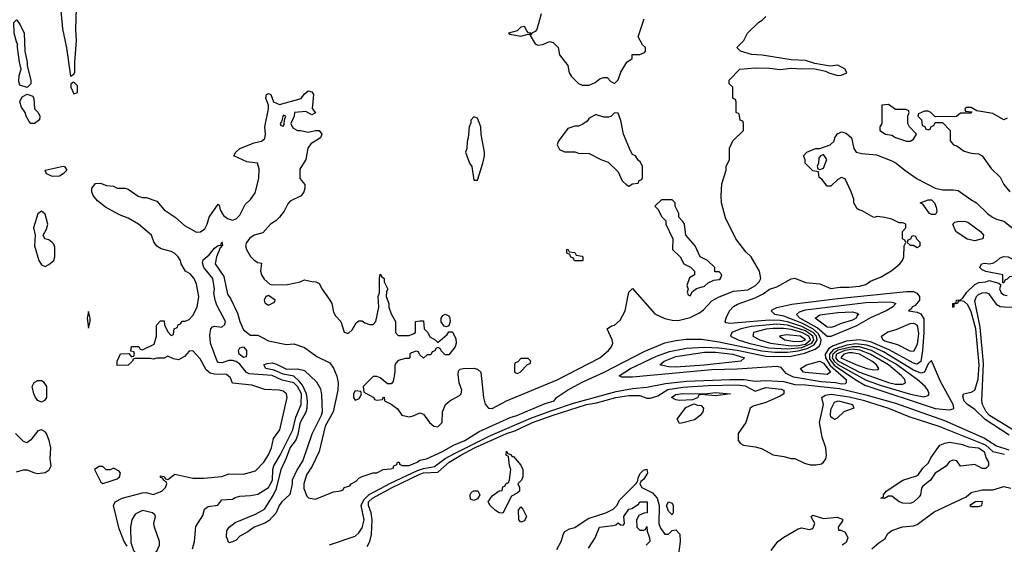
# Model space of a CAD drawing. Header units: inches. Extents: x 2348341 to 2479810, y 460419 to 613669.
# Tile 487 of 656: x 2404249 to 2409713, y 553515 to 556425. Entities that reach past the tile are written whole.
import ezdxf

# ---------------------------------------------------------------- set-up
doc = ezdxf.new("R2010")
doc.units = ezdxf.units.IN
doc.header["$MEASUREMENT"] = 0
doc.layers.add('C4505', color=7, linetype='Continuous')

msp = doc.modelspace()

# ---------------------------------------------------------------- linework, layer by layer
at = {"layer": 'C4505', "color": 2}
for points, elevation in [([(2404473.5, 556513.5), (2404486.4, 556373.6), (2404508.3, 556268.3), (2404530, 556112), (2404550, 556122), (2404555.3, 556130), (2404554, 556190), (2404563.7, 556310), (2404560.7, 556370), (2404563.6, 556490)], 50), ([(2404844.7, 553504.7), (2404829, 553530), (2404801.5, 553601.5), (2404769, 553730), (2404779, 553750), (2404818, 553770), (2404930, 553800.7), (2404950, 553802.8), (2404990, 553791.3), (2405038, 553810), (2405058, 553830), (2405066, 553850), (2405062, 553862), (2405048, 553868), (2405042, 553882), (2405030, 553886), (2405030, 553894), (2405050, 553892), (2405058, 553878), (2405070, 553874), (2405110, 553904.7), (2405210, 553881.6), (2405270, 553881), (2405370, 553891.3), (2405410, 553906), (2405490, 553904), (2405556.9, 553923.1), (2405603.7, 553970), (2405630, 554011.3), (2405646.6, 554050), (2405658, 554102), (2405691.8, 554150), (2405732.7, 554330), (2405728.7, 554350), (2405710, 554364), (2405689.1, 554369.1), (2405610, 554373.2), (2405537.2, 554397.2), (2405430, 554409), (2405419, 554439), (2405396.2, 554456.2), (2405330, 554458), (2405305.1, 554465.1), (2405283.5, 554483.5), (2405250, 554544), (2405210, 554588), (2405190, 554586), (2405163.6, 554556.4), (2405130, 554538), (2405103.1, 554543.1), (2405070, 554558), (2405050, 554548), (2405010, 554548), (2404990, 554542), (2404974, 554546), (2404890, 554546), (2404878, 554542), (2404874, 554530), (2404850, 554508), (2404790, 554506), (2404788.9, 554531.1), (2404808.4, 554571.6), (2404854, 554574), (2404870, 554554), (2404882, 554558), (2404886, 554570), (2404882, 554582), (2404866, 554586), (2404870, 554612), (2404910, 554612), (2404918, 554598), (2404930, 554594), (2404994.6, 554625.4), (2405008.7, 554670), (2405008, 554730), (2405030, 554754), (2405050, 554754), (2405052.7, 554732.7), (2405070, 554694), (2405090, 554674), (2405102, 554678), (2405106, 554710), (2405122, 554718), (2405127.3, 554732.7), (2405142, 554738), (2405150, 554752), (2405167.3, 554752.7), (2405190, 554762), (2405210, 554784.7), (2405234.5, 554830), (2405242, 554890), (2405230, 554958), (2405217.2, 554990), (2405195.5, 555015.5), (2405168.7, 555030), (2405144, 555070), (2405141.2, 555090), (2405129, 555110), (2405110, 555129), (2405090, 555139.3), (2405033.6, 555153.6), (2405010, 555168), (2404992.9, 555192.9), (2404979.5, 555230), (2404907.3, 555290), (2404850, 555324), (2404802.2, 555342.2), (2404724.9, 555384.9), (2404679.8, 555419.8), (2404656, 555450), (2404649.8, 555470), (2404649.8, 555490.2), (2404670, 555516), (2404698, 555518), (2404730, 555504.7), (2404770, 555502), (2404790, 555491.3), (2404834, 555490), (2404850, 555484.7), (2404906, 555446), (2404930, 555438), (2404950, 555438), (2405010, 555418), (2405051, 555370), (2405112, 555330), (2405164.1, 555284.1), (2405230, 555246), (2405252.5, 555247.5), (2405276, 555264), (2405289.3, 555290.7), (2405300.9, 555330), (2405350, 555402), (2405356, 555396), (2405361, 555370), (2405379.1, 555339.1), (2405402.4, 555322.4), (2405430, 555313), (2405450, 555320.4), (2405470, 555340.7), (2405500.8, 555399.2), (2405530, 555428.2), (2405555.1, 555464.9), (2405575.5, 555544.5), (2405577.6, 555597.6), (2405568.9, 555628.9), (2405510, 555637.2), (2405438, 555670), (2405448, 555690), (2405470, 555711.3), (2405550, 555742.8), (2405590, 555750.8), (2405610, 555766), (2405613, 555790), (2405609, 555830), (2405629.4, 555930), (2405629.2, 555950), (2405615.3, 555990), (2405618, 556010), (2405630, 556016), (2405642, 556010), (2405658, 555970), (2405690, 555954), (2405810, 555988), (2405827.5, 556012.5), (2405850, 556031.3), (2405870, 556024.7), (2405878.8, 556010), (2405871.6, 555931.6), (2405890, 555908), (2405870, 555898), (2405836, 555916), (2405774, 555910), (2405772, 555890), (2405754, 555850), (2405765.4, 555825.4), (2405791.3, 555811.3), (2405808.7, 555811.3), (2405850, 555801), (2405890, 555811.3), (2405910, 555811.3), (2405924.7, 555790), (2405918, 555770), (2405863.8, 555736.2), (2405847.5, 555712.5), (2405836, 555650), (2405803.6, 555596.4), (2405803.6, 555543.6), (2405831, 555511), (2405831, 555490), (2405824.7, 555470), (2405810, 555448), (2405750, 555418), (2405736.9, 555403.1), (2405717.3, 555362.7), (2405690.7, 555329.3), (2405670.6, 555309.4), (2405641, 555290), (2405597.3, 555242.7), (2405550, 555229.2), (2405526.2, 555213.8), (2405507.3, 555190), (2405502, 555170), (2405507.3, 555150), (2405530, 555111.3), (2405550, 555091), (2405570, 555078), (2405590, 555074), (2405586, 555030), (2405590.8, 555010), (2405605.2, 554985.2), (2405637.3, 554957.3), (2405650, 554954), (2405735.3, 554955.3), (2405806, 554970), (2405830, 554982), (2405870, 554972), (2405891.6, 554971.6), (2405910, 554962), (2405926.8, 554930), (2405970.8, 554870), (2405981, 554850), (2405990, 554802), (2406002, 554782), (2406030.7, 554750.7), (2406050, 554692), (2406065.4, 554685.4), (2406074, 554686), (2406094.6, 554705.4), (2406116.4, 554743.6), (2406130, 554754), (2406150, 554754), (2406163.6, 554743.6), (2406190, 554734), (2406210, 554734), (2406226, 554750), (2406242, 554830), (2406238, 554890), (2406246, 554910), (2406246, 554990), (2406250, 555014), (2406258, 554998), (2406272, 554990), (2406272, 554970), (2406292, 554930), (2406283.6, 554916.4), (2406282, 554890), (2406298, 554850), (2406298, 554830), (2406310, 554794), (2406334, 554750), (2406334, 554690), (2406350, 554674), (2406410, 554674), (2406436.4, 554683.6), (2406446, 554690), (2406446, 554750), (2406470, 554754), (2406490, 554754), (2406494, 554710), (2406514, 554690), (2406525.4, 554665.4), (2406554, 554650), (2406570, 554634), (2406620.4, 554679.6), (2406630, 554694), (2406650, 554694), (2406670, 554654), (2406671, 554630), (2406664.7, 554610), (2406630, 554566), (2406610, 554566), (2406587.3, 554587.3), (2406582, 554602), (2406570, 554606), (2406558, 554602), (2406552.7, 554587.3), (2406538, 554582), (2406530, 554566), (2406510, 554566), (2406490, 554548), (2406467.3, 554567.3), (2406462, 554582), (2406450, 554586), (2406423.6, 554576.4), (2406414, 554570), (2406414, 554550), (2406410, 554546), (2406390, 554546), (2406350, 554535.3), (2406338.8, 554521.2), (2406331.1, 554508.9), (2406331.3, 554470), (2406322, 554418), (2406310, 554406), (2406290, 554406), (2406250, 554438), (2406230, 554446), (2406210, 554446), (2406154, 554390), (2406158, 554358), (2406214, 554330), (2406218, 554318), (2406230, 554314), (2406262, 554318), (2406266, 554330), (2406272, 554332), (2406274, 554310), (2406310, 554292), (2406346.4, 554266.4), (2406370, 554232), (2406410, 554222.8), (2406432.5, 554227.5), (2406470, 554244.7), (2406490, 554236), (2406524, 554190), (2406546.8, 554170), (2406570, 554167.3), (2406592.7, 554190), (2406594.5, 554250), (2406612, 554290), (2406636, 554310), (2406690, 554339.5), (2406699.7, 554350), (2406702, 554370), (2406686.9, 554410), (2406682.4, 554457.6), (2406683.6, 554476.4), (2406694, 554486), (2406709.6, 554490.4), (2406770, 554491.8), (2406790, 554487.2), (2406808.7, 554470), (2406823.5, 554330), (2406832.9, 554292.9), (2406850, 554270.3), (2406870, 554267.7), (2406950, 554311.7), (2407232.5, 554427.5), (2407469.3, 554550), (2407516, 554590), (2407533.2, 554610), (2407541.2, 554630), (2407537.2, 554650), (2407509.1, 554710.9), (2407533.2, 554726.8), (2407550, 554731), (2407582, 554758), (2407609.3, 554810.7), (2407630, 554914), (2407650, 554934), (2407773, 554793), (2407830, 554767.4), (2407870, 554758.3), (2407903.3, 554756.7), (2407970, 554773.4), (2408021.5, 554798.5), (2408044.2, 554815.8), (2408090, 554866), (2408130, 554888.5), (2408210, 554919.5), (2408290, 554927.4), (2408332.7, 554950), (2408352.3, 554970), (2408362.7, 554990), (2408354, 555030), (2408308.9, 555108.9), (2408278, 555138), (2408224, 555210), (2408166.3, 555326.3), (2408144, 555410), (2408141.2, 555450), (2408145.6, 555514.4), (2408168.7, 555590), (2408168.7, 555610), (2408188, 555650), (2408188.4, 555711.6), (2408207.3, 555752.7), (2408266, 555810), (2408266, 555850), (2408262, 555862), (2408247.3, 555867.3), (2408242, 555902), (2408226, 555910), (2408226, 555970), (2408222, 555982), (2408206, 555990), (2408206, 556050), (2408186, 556070), (2408186, 556090), (2408246, 556150), (2408330, 556158), (2408410, 556157), (2408470, 556148.7), (2408530, 556155.5), (2408590, 556152.2), (2408655.2, 556155.2), (2408720.4, 556140.4), (2408738.8, 556130), (2408790, 556115.3), (2408810, 556117.6), (2408839, 556130), (2408829.4, 556150), (2408790, 556173.6), (2408746.6, 556166.6), (2408662.4, 556182.4), (2408610, 556199.6), (2408530, 556202.9), (2408370, 556227.6), (2408310, 556232.7), (2408248.7, 556250), (2408228, 556270), (2408268, 556310), (2408288.9, 556351.1), (2408350, 556412), (2408370, 556422), (2408390, 556442)], 46), ([(2407142.9, 556457.1), (2407119.1, 556370), (2407110, 556359.3), (2407091.3, 556350), (2407082, 556338), (2407110, 556291), (2407123.5, 556283.5), (2407152.7, 556287.3), (2407190, 556304.7), (2407210, 556298), (2407238, 556270), (2407244.7, 556230), (2407290.7, 556170.7), (2407298, 556130), (2407311.3, 556110), (2407350, 556072), (2407370, 556062), (2407410, 556062), (2407443.1, 556076.9), (2407470, 556098), (2407490, 556104.7), (2407510, 556104.7), (2407530, 556082), (2407550, 556072), (2407570, 556092), (2407585.6, 556134.4), (2407618, 556190), (2407648, 556210), (2407648, 556232), (2407690, 556231.3), (2407716.5, 556243.5), (2407722, 556250), (2407722, 556270), (2407706, 556286), (2407682, 556330), (2407715.3, 556430)], 50), ([(2409730, 555878), (2409710, 555868.7), (2409650, 555904), (2409560.4, 555920.4), (2409530, 555938), (2409502, 555938), (2409494, 555930), (2409498, 555918), (2409534, 555914), (2409530, 555906), (2409470, 555906), (2409448.4, 555888.4), (2409330, 555886), (2409306, 555910), (2409290, 555918), (2409270, 555918), (2409238, 555902), (2409234, 555890), (2409254, 555870), (2409258, 555838), (2409272.7, 555832.7), (2409278, 555818), (2409290, 555814), (2409302, 555818), (2409307.3, 555832.7), (2409322, 555838), (2409330, 555854), (2409370, 555854), (2409412, 555810), (2409412.7, 555752.7), (2409431.6, 555731.6), (2409450, 555724.7), (2409490, 555696), (2409530, 555684.7), (2409570, 555681), (2409590.7, 555670.7), (2409639.6, 555599.6), (2409690.8, 555550.8), (2409711, 555510), (2409744.7, 555470)], 46), ([(2405207.6, 553490), (2405219.5, 553530), (2405226.8, 553613.2), (2405264.7, 553675.3), (2405274, 553710), (2405295.1, 553724.9), (2405348, 553732), (2405370, 553762), (2405430, 553766), (2405444.7, 553775.3), (2405470, 553782.4), (2405530, 553784.9), (2405570, 553793), (2405630, 553830.6), (2405650.8, 553870), (2405653.5, 553930), (2405659.1, 553950), (2405694.8, 554010), (2405764, 554150), (2405780.5, 554219.5), (2405810, 554291.3), (2405812.2, 554350), (2405790, 554389.7), (2405770, 554411.4), (2405706.1, 554426.1), (2405650, 554450.6), (2405521.3, 554461.3), (2405508, 554468), (2405470, 554513.5), (2405450, 554528.4), (2405430, 554534.7), (2405410, 554534.5), (2405370, 554522), (2405350, 554523.7), (2405343.7, 554530), (2405307.3, 554630), (2405303.7, 554676.3), (2405309.3, 554710.7), (2405318, 554722), (2405330, 554724.7), (2405370, 554718.8), (2405386.6, 554733.4), (2405391, 554750), (2405342, 554842), (2405332.7, 554870), (2405326.6, 554910), (2405329.4, 554930.6), (2405319.7, 554990), (2405269.8, 555049.8), (2405263.3, 555076.7), (2405267.1, 555092.9), (2405299.8, 555120.2), (2405330, 555157.1), (2405350, 555172.7), (2405365.2, 555174.8), (2405370, 555190.5), (2405374, 555190), (2405371.1, 555188.9), (2405374.4, 555174.4), (2405360.4, 555159.6), (2405340.5, 555110), (2405333, 555070), (2405381.1, 555001.1), (2405402.8, 554902.8), (2405418.8, 554878.8), (2405457, 554797), (2405470, 554751), (2405490, 554704), (2405530, 554676), (2405570, 554674.8), (2405630, 554644), (2405730, 554624), (2405770, 554626.8), (2405830, 554606.8), (2405897.5, 554557.5), (2405970, 554522), (2405990, 554492), (2406008.4, 554448.4), (2406015.8, 554410), (2406013.7, 554370), (2405988.4, 554250), (2405944.9, 554170), (2405910.3, 554029.7), (2405871.2, 553948.8), (2405839.9, 553900.1), (2405826, 553850), (2405825.1, 553825.1), (2405842.3, 553782.3), (2405852.4, 553772.4), (2405890, 553766), (2405990, 553806), (2406029.3, 553810.7), (2406043.1, 553816.9), (2406049, 553830), (2406080.2, 553839.8), (2406089, 553850), (2406115.5, 553864.5), (2406130, 553881), (2406150, 553891), (2406210, 553911.3), (2406230, 553911.3), (2406266, 553930), (2406307.3, 553932.7), (2406322, 553938), (2406326, 553950), (2406342, 553958), (2406346, 553970), (2406354, 553970), (2406358, 553958), (2406372.7, 553952.7), (2406410, 553951.3), (2406455.3, 553970), (2406470, 553981), (2406506, 553990), (2406595.3, 554030), (2406655.6, 554064.4), (2406719, 554090), (2406799.3, 554140.7), (2406970, 554218.8), (2407008, 554230), (2407164.5, 554295.5), (2407215.3, 554310), (2407228.7, 554330), (2407289, 554370), (2407366.6, 554413.4), (2407492.7, 554470), (2407715.1, 554584.9), (2407830, 554632.4), (2407890, 554646.4), (2407947.5, 554652.5), (2408032.3, 554652.3), (2408130, 554638.6), (2408367.7, 554587.7), (2408440.5, 554580.5), (2408510, 554581.6), (2408570, 554588.6), (2408618.7, 554601.3), (2408658.6, 554621.4), (2408675.4, 554650), (2408670.4, 554670), (2408652.2, 554690), (2408590, 554723), (2408510, 554749.9), (2408470, 554756.6), (2408410, 554757.9), (2408190, 554739.5), (2408170, 554744), (2408164, 554750), (2408169.3, 554770.7), (2408189, 554810), (2408210, 554834.8), (2408232.1, 554847.9), (2408330, 554881.3), (2408375.2, 554904.8), (2408410, 554930.4), (2408450, 554943.8), (2408530, 554986.8), (2408550, 554991), (2408610, 554968), (2408690, 554960.7), (2408750, 554934.4), (2408801.4, 554941.4), (2408850, 554940.5), (2408910, 554946.7), (2408943.9, 554956.1), (2408970, 554974), (2409030, 554999.1), (2409090, 555033.4), (2409134, 555070), (2409149, 555090), (2409155.3, 555110), (2409158, 555170), (2409166, 555190), (2409162, 555202), (2409148, 555210), (2409148, 555250), (2409166, 555270), (2409166, 555290), (2409150, 555298), (2409130, 555298), (2409090, 555318), (2409050, 555328.7), (2409010, 555334), (2408990, 555328.7), (2408924.7, 555364.7), (2408906, 555370), (2408896.4, 555376.4), (2408878, 555410), (2408878, 555430), (2408863.7, 555470), (2408830, 555542), (2408810, 555549.2), (2408790, 555539), (2408750, 555502), (2408730, 555502), (2408700.4, 555540.4), (2408686, 555550), (2408682, 555582), (2408650, 555586), (2408608.4, 555628.4), (2408607.3, 555647.3), (2408598, 555670), (2408618, 555690), (2408666, 555710), (2408688.7, 555711.3), (2408746, 555730), (2408768.7, 555751.3), (2408772.7, 555770), (2408787.2, 555792.8), (2408810, 555803), (2408836, 555796), (2408864.4, 555770), (2408878, 555710), (2408891.1, 555691.1), (2408922.8, 555682.8), (2409004.1, 555675.9), (2409090, 555642.4), (2409114, 555630), (2409160.7, 555590), (2409230, 555543.1), (2409330.4, 555490.4), (2409370, 555480.5), (2409430, 555482), (2409457.1, 555477.1), (2409527.1, 555427.1), (2409558.8, 555410), (2409620.7, 555350), (2409647.3, 555330), (2409670, 555318), (2409710, 555306.8), (2409764.8, 555264.8)], 42), ([(2409740.6, 554120.6), (2409606.7, 554206.7), (2409550, 554263.6), (2409509.5, 554290), (2409490, 554309.5), (2409483.1, 554336.9), (2409486, 554350), (2409530, 554359.1), (2409550, 554370.6), (2409569.1, 554430.9), (2409574, 554510), (2409554.7, 554710), (2409530, 554803.7), (2409510, 554843.7), (2409490, 554862), (2409470, 554866), (2409458, 554862), (2409454, 554850), (2409432.7, 554847.3), (2409432.7, 554832.7), (2409428.4, 554828.4), (2409428, 554850), (2409446, 554854), (2409448, 554870), (2409469, 554871), (2409482, 554878), (2409506, 554914), (2409550, 554956), (2409572.3, 554967.7), (2409610, 554971.3), (2409630, 554978), (2409683.6, 554963.6), (2409694, 554954), (2409687.5, 554932.5), (2409696, 554910), (2409710, 554898.8), (2409730, 554896)], 38), ([(2410000, 554029.1), (2409964.3, 554044.3), (2409803.3, 554123.3), (2409631.1, 554230), (2409611.9, 554250), (2409591.9, 554290), (2409587.8, 554310), (2409598.7, 554518.7), (2409578.8, 554718.8), (2409550, 554866), (2409558.7, 554890), (2409570, 554901.3), (2409590.3, 554910.3), (2409610, 554911.5), (2409625.5, 554905.5), (2409667.5, 554847.5), (2409690, 554834), (2409711.7, 554831.7), (2409812.1, 554827.9), (2409847.2, 554832.8), (2409910, 554873.1), (2409970, 554881.7), (2410000, 554894.4)], 34), ([(2405968.4, 553511.6), (2406110, 553561), (2406130, 553578), (2406150, 553606), (2406159.6, 553650), (2406143.9, 553730), (2406157.8, 553762.2), (2406188.8, 553791.2), (2406306.6, 553853.4), (2406455.9, 553924.1), (2406490, 553936.1), (2406550, 553946.8), (2406609.9, 553990.1), (2406661, 554019), (2406861.4, 554118.6), (2407086.1, 554213.9), (2407202.6, 554257.4), (2407322.4, 554297.6), (2407558.3, 554361.7), (2407650, 554379.7), (2407730, 554386), (2407833.5, 554406.5), (2407950, 554420.8), (2408190, 554429.4), (2408270, 554428.4), (2408330, 554419.5), (2408390, 554423.9), (2408490, 554418), (2408550, 554401.3), (2408610, 554400.3), (2408798.9, 554378.9), (2408944.3, 554344.3), (2409110, 554297.3), (2409381.2, 554201.2), (2409603.4, 554103.4), (2409670, 554061.1), (2409738.4, 554038.4)], 38), ([(2406177.4, 553502.6), (2406191.1, 553530), (2406200.4, 553570), (2406204.4, 553650), (2406199.8, 553690), (2406184.5, 553730), (2406185, 553750), (2406206, 553770), (2406315.4, 553830), (2406470, 553904.2), (2406490, 553910.8), (2406570, 553914.9), (2406631.6, 553970), (2406697.4, 554010), (2406772.8, 554050), (2406949.7, 554130), (2406996.5, 554143.5), (2407095.6, 554190), (2407210, 554232.2), (2407395.1, 554290), (2407450, 554300.2), (2407557.2, 554330), (2407630, 554340.7), (2407690, 554340.2), (2407730, 554326), (2407750, 554326), (2407790, 554338.4), (2407845.5, 554374.5), (2407930, 554386), (2408070, 554396.1), (2408230, 554399.1), (2408274.2, 554394.2), (2408330, 554365.3), (2408390, 554385.5), (2408475.2, 554375.2), (2408490.4, 554370), (2408490.4, 554350), (2408470, 554337), (2408390, 554300.9), (2408319, 554281), (2408303, 554270), (2408278, 554190), (2408235.8, 554130), (2408237.1, 554090), (2408250, 554073.4), (2408265.1, 554065.1), (2408330, 554056.3), (2408366.4, 554046.4), (2408430.9, 554010.9), (2408490, 554002.8), (2408530, 553991.3), (2408550, 553991.3), (2408604.9, 553964.9), (2408636.7, 553956.7), (2408670, 553954.9), (2408698.7, 553961.3), (2408709.7, 553970.3), (2408722.9, 553990), (2408726, 554010), (2408722, 554050), (2408703, 554110), (2408686.9, 554190), (2408709.7, 554289.7), (2408700.9, 554330), (2408718.5, 554341.5), (2408751.6, 554348.4), (2408852.9, 554332.9), (2408930, 554314.6), (2409070.7, 554270), (2409183.1, 554223.1), (2409350, 554171.1), (2409590, 554074.8), (2409610, 554064), (2409650, 554029.2), (2409714.3, 554014.3)], 34), ([(2404230, 553917.3), (2404270, 553927.3), (2404290, 553927.3), (2404330, 553910.8), (2404350, 553907.7), (2404390, 553914), (2404411.8, 553928.2), (2404422.7, 553950), (2404418, 553990), (2404421.2, 554050), (2404412.7, 554090), (2404397.2, 554130), (2404390, 554139), (2404370, 554149.2), (2404350, 554144), (2404310, 554095.3), (2404290, 554078), (2404270, 554086), (2404226, 554130)], 50), ([(2407230, 553485.5), (2407254.7, 553530), (2407266.6, 553573.4), (2407274.5, 553585.5), (2407300.1, 553599.9), (2407330, 553608.7), (2407402.8, 553657.2), (2407501.2, 553690), (2407542.7, 553710), (2407563.7, 553730), (2407578.6, 553761.4), (2407669, 553850), (2407678, 553862), (2407682.7, 553890), (2407694, 553910), (2407710, 553926), (2407730, 553932), (2407733.4, 553910), (2407710, 553874), (2407696, 553864), (2407691, 553850), (2407701, 553830), (2407760, 553800), (2407785.8, 553770), (2407798.3, 553730), (2407795.8, 553630), (2407804.6, 553604.6), (2407830, 553570.4), (2407850, 553570.4), (2407870, 553590.8), (2407890, 553594.8), (2407911.8, 553571.8), (2407914.3, 553530), (2407902, 553430)], 30), ([(2408979, 553490), (2409016.5, 553523.5), (2409050, 553544.7), (2409066, 553574), (2409089, 553591), (2409147.7, 553612.3), (2409210, 553617.1), (2409230, 553624.9), (2409324.2, 553695.8), (2409501.2, 553778.8), (2409530, 553802.8), (2409590, 553818), (2409650, 553817.3), (2409710, 553836), (2409750, 553826)], 30), ([(2407405.6, 553494.4), (2407442, 553550), (2407466, 553610), (2407540.4, 553619.6), (2407556.4, 553623.6), (2407570, 553634), (2407583.6, 553623.6), (2407598, 553622), (2407606, 553630), (2407602, 553670), (2407629.3, 553710), (2407645.6, 553714.4), (2407683.1, 553736.9), (2407690, 553750.7), (2407730.8, 553750), (2407732, 553690), (2407712.7, 553687.3), (2407684.7, 553675.3), (2407672, 553650), (2407674, 553610), (2407690, 553594), (2407710, 553594), (2407722, 553598), (2407730, 553614), (2407731.6, 553588.4), (2407744.7, 553550), (2407746, 553530), (2407724.7, 553510)], 26), ([(2408419.7, 553480.3), (2408457.2, 553530), (2408490, 553554.8), (2408570, 553601), (2408590, 553606), (2408630, 553598), (2408650, 553602), (2408662, 553630), (2408643.1, 553663.1), (2408642, 553670), (2408650, 553676), (2408710, 553658.8), (2408786.4, 553666.4), (2408814.8, 553654.8), (2408815.3, 553644.7), (2408792, 553610), (2408794, 553594), (2408806, 553594), (2408830, 553582), (2408844.7, 553550), (2408835.3, 553524.7), (2408814, 553510)], 30)]:
    msp.add_lwpolyline(points, dxfattribs=dict(at, elevation=elevation))
for points, elevation in [([(2404290, 556048.7), (2404250, 556062.7), (2404243, 556083), (2404245.1, 556114.9), (2404257.2, 556150), (2404247.3, 556190), (2404236, 556270), (2404237.2, 556290), (2404230, 556302), (2404218.4, 556350), (2404215.3, 556410), (2404230, 556424.7), (2404250, 556401), (2404273, 556350), (2404277.1, 556250), (2404290.5, 556190), (2404290.7, 556170), (2404311.1, 556088.9), (2404310.9, 556069.1)], 46), ([(2407050, 556388), (2407030, 556384), (2407010, 556364), (2406962, 556350), (2406970, 556344.7), (2407030, 556334), (2407070, 556344.7), (2407078, 556342), (2407086, 556350), (2407072.9, 556352.9), (2407062.7, 556362.7)], 50), ([(2404550, 556078), (2404543.6, 556076.4), (2404532.7, 556067.3), (2404532, 556050), (2404550, 556014), (2404570, 556022), (2404570, 556058)], 50), ([(2404330, 555849.3), (2404310, 555849.4), (2404300.5, 555860.5), (2404283.7, 555890), (2404279.3, 555910), (2404259.1, 555939.1), (2404249.2, 555970), (2404262.7, 555997.3), (2404290, 556011.3), (2404321, 556001), (2404327.5, 555987.5), (2404330.7, 555930.7), (2404351, 555910), (2404361, 555890), (2404358.8, 555870)], 46), ([(2409070, 555955.3), (2409034, 555950), (2409034, 555850), (2409022, 555830), (2409022, 555810), (2409054, 555790), (2409090, 555784.7), (2409110, 555771.3), (2409170, 555751.3), (2409190, 555752), (2409210, 555762), (2409226, 555790), (2409188, 555830), (2409178, 555850), (2409178, 555890), (2409186, 555910), (2409182, 555922), (2409167.3, 555927.3), (2409110, 555926)], 46), ([(2405710, 555895.3), (2405702, 555858), (2405694, 555850), (2405698, 555838), (2405710, 555834), (2405716.4, 555843.6), (2405718, 555870), (2405726, 555890)], 46), ([(2406770, 555886), (2406752, 555868), (2406752, 555852), (2406742.8, 555830), (2406738, 555770), (2406731.3, 555750), (2406730.9, 555709.1), (2406722, 555690), (2406744.7, 555630), (2406758, 555610), (2406770, 555534), (2406790, 555534), (2406819, 555630), (2406828.7, 555670), (2406828.7, 555690), (2406809.1, 555789.1), (2406808.7, 555830), (2406790, 555878)], 50), ([(2407550, 555908), (2407530, 555888), (2407516, 555884), (2407490, 555884), (2407450, 555898), (2407443.6, 555896.4), (2407410, 555878), (2407398, 555862), (2407374.4, 555845.6), (2407350, 555835.3), (2407330, 555835.3), (2407290, 555822), (2407238, 555750), (2407232, 555730), (2407245.4, 555705.4), (2407271.6, 555691.6), (2407330, 555691.3), (2407350, 555684.7), (2407410, 555682), (2407474, 555650), (2407515.3, 555635.3), (2407570, 555582), (2407591.6, 555531.6), (2407614, 555510), (2407630, 555502), (2407650, 555514), (2407682, 555518), (2407687.3, 555532.7), (2407702, 555538), (2407706, 555550), (2407706, 555610), (2407694.6, 555634.6), (2407683.1, 555643.1), (2407666, 555670), (2407650, 555678), (2407638, 555698), (2407599, 555790), (2407585.2, 555865.2), (2407570, 555906)], 50), ([(2408710, 555678), (2408694, 555670), (2408683.6, 555656.4), (2408682, 555630), (2408674, 555610), (2408678, 555598), (2408690, 555594), (2408710, 555602), (2408728, 555650)], 42), ([(2404430, 555556), (2404398, 555570), (2404389.2, 555590), (2404490, 555612.7), (2404498, 555610), (2404510.4, 555590), (2404490, 555569.5), (2404470, 555557.6)], 46), ([(2407870, 555426), (2407810, 555426), (2407774, 555390), (2407791.6, 555371.6), (2407810, 555334), (2407834, 555310), (2407834, 555290), (2407874, 555210), (2407872, 555150), (2407914, 555110), (2407934, 555070), (2407971.6, 555051.6), (2407994, 555030), (2407994, 555010), (2407966.4, 554993.6), (2407951.3, 554950), (2407958, 554930), (2407954, 554914), (2407958, 554898), (2407970, 554894), (2407983.1, 554916.9), (2408005.2, 554934.8), (2408050, 554946.8), (2408070, 554964.7), (2408100.4, 554979.6), (2408130, 554984.7), (2408138, 554990), (2408146, 555010), (2408130, 555026), (2408107.3, 555027.3), (2408106, 555050), (2408066, 555090), (2408026, 555110), (2407998, 555170), (2407946, 555230), (2407938, 555290), (2407930, 555306), (2407906, 555330), (2407906, 555350), (2407886, 555390), (2407886, 555410)], 50), ([(2409310, 555343.7), (2409299, 555350), (2409262, 555402), (2409246, 555410), (2409290, 555426), (2409310, 555426), (2409326, 555410), (2409335.3, 555384.7), (2409338, 555362), (2409336, 555350), (2409330, 555345.2)], 38), ([(2404370, 555362), (2404350, 555348), (2404326, 555270), (2404334, 555230), (2404331.3, 555170), (2404354.8, 555090), (2404370, 555064.7), (2404390, 555056), (2404410, 555066.8), (2404439, 555090), (2404444, 555110), (2404443.1, 555163.1), (2404439, 555179), (2404429.3, 555189.3), (2404410, 555204), (2404388, 555210), (2404378, 555230), (2404396.5, 555263.5), (2404404, 555290), (2404390, 555346)], 50), ([(2409550, 555198), (2409506.9, 555206.9), (2409444, 555250), (2409428.4, 555291.6), (2409438, 555302), (2409454, 555306), (2409490, 555307.3), (2409510, 555302.8), (2409581, 555250), (2409598, 555230), (2409594, 555210), (2409590, 555209)], 38), ([(2409210, 555226), (2409198, 555222), (2409192.7, 555207.3), (2409178, 555202), (2409174, 555190), (2409190, 555174), (2409210, 555174), (2409230, 555162), (2409246, 555170), (2409246, 555190), (2409227.3, 555207.3), (2409222, 555222)], 42), ([(2407327.3, 555087.3), (2407322, 555102), (2407307.3, 555107.3), (2407302, 555122), (2407286, 555130), (2407286, 555150), (2407291.6, 555151.6), (2407298, 555138), (2407330, 555134), (2407338, 555118), (2407370, 555114), (2407374, 555110), (2407374, 555090), (2407370, 555088)], 46), ([(2409706, 554966), (2409706, 555010), (2409610, 555028), (2409590, 555038), (2409578, 555050), (2409586, 555070), (2409605.2, 555074.8), (2409630, 555070.8), (2409650, 555074.8), (2409670, 555084.7), (2409690, 555104.7), (2409710, 555111.3), (2409734, 555110), (2409790, 555082), (2409834, 555030), (2409814, 555010), (2409742, 554998), (2409730, 554986), (2409718, 554982), (2409710, 554966)], 38), ([(2405630, 554895.3), (2405614, 554890), (2405604.7, 554870), (2405610, 554854), (2405630, 554842), (2405662, 554858), (2405666, 554870)], 46), ([(2409230, 554514), (2409210, 554519.2), (2409074.5, 554594.5), (2408970, 554639), (2408910, 554649.2), (2408837.4, 554642.6), (2408763.5, 554616.5), (2408739.4, 554600.6), (2408719.7, 554570), (2408720.8, 554550), (2408747.6, 554507.6), (2408836.5, 554430), (2408836, 554410), (2408830, 554406), (2408810, 554402.9), (2408778, 554410), (2408696.4, 554416.4), (2408542.6, 554442.6), (2408502.3, 554462.3), (2408474.8, 554494.8), (2408450, 554500.7), (2408230, 554486), (2408090, 554482.3), (2407650, 554441.3), (2407590, 554441.2), (2407575.3, 554450), (2407638, 554490), (2407782.3, 554557.7), (2407855.2, 554584.8), (2407950, 554602.6), (2408050, 554608.7), (2408130, 554605.6), (2408230, 554592.5), (2408390, 554559), (2408430, 554556.1), (2408530, 554559.2), (2408604.2, 554575.8), (2408663.2, 554596.8), (2408685.8, 554614.2), (2408693.7, 554626.3), (2408697.7, 554650), (2408682.3, 554682.3), (2408650, 554709.5), (2408590, 554740.9), (2408490, 554780.8), (2408439, 554790), (2408419, 554810), (2408424.8, 554815.2), (2408451.7, 554828.3), (2408533.7, 554846.3), (2408790, 554879), (2409170, 554917), (2409210, 554916.4), (2409228.7, 554908.7), (2409243, 554890), (2409243, 554870), (2409219.5, 554840.5), (2409201, 554830), (2409198, 554822), (2409182, 554810), (2409230, 554802), (2409250, 554794), (2409266, 554766), (2409267.6, 554687.6), (2409259.8, 554590), (2409250, 554529.6)], 38), ([(2408730, 554666.9), (2408675.3, 554715.3), (2408578.9, 554770), (2408559.6, 554790), (2408576.3, 554803.7), (2408610, 554815.6), (2408944.4, 554855.6), (2409079.3, 554859.3), (2409097.2, 554857.2), (2409110.8, 554850), (2409093, 554830), (2409058, 554810), (2408970, 554770.8), (2408893, 554727), (2408750, 554668.4)], 34), ([(2404630, 554806), (2404622.8, 554770), (2404630, 554714), (2404639, 554750), (2404639, 554770)], 50), ([(2406618, 554722), (2406604.7, 554724.7), (2406588.4, 554748.4), (2406588, 554770), (2406596.4, 554783.6), (2406610, 554792), (2406630, 554782), (2406636, 554770), (2406638, 554750), (2406630, 554726)], 46), ([(2408750, 554717), (2408730, 554719.5), (2408662.7, 554770), (2408690, 554787.3), (2408790, 554800.3), (2408870, 554804.4), (2408897.1, 554797.1), (2408906, 554790), (2408896.7, 554783.3), (2408890.4, 554770), (2408870, 554758.9), (2408802.2, 554737.8), (2408770, 554723)], 30), ([(2408450, 554736.2), (2408310, 554723), (2408250.5, 554710), (2408200.7, 554690), (2408194, 554670), (2408236.3, 554650), (2408296.3, 554630), (2408404.3, 554604.3), (2408510, 554598.7), (2408590, 554606.4), (2408644.4, 554630), (2408657, 554650), (2408651.3, 554670), (2408610, 554698.2), (2408510, 554730.4)], 46), ([(2409210, 554585.1), (2409190, 554586.3), (2409121.5, 554621.5), (2409050, 554642.6), (2409038.4, 554650), (2409032, 554670), (2409067.2, 554692.8), (2409113.1, 554706.9), (2409190, 554739.7), (2409210, 554742.4), (2409218.6, 554738.6), (2409230.2, 554730), (2409236.3, 554683.7), (2409230, 554624)], 34), ([(2408487.3, 554712.7), (2408430, 554712.7), (2408391.9, 554708.1), (2408320.7, 554690), (2408317.3, 554670), (2408356.3, 554650), (2408414.8, 554630), (2408530, 554615.7), (2408570, 554617.3), (2408610, 554625.8), (2408636.9, 554650), (2408628.3, 554670), (2408589.7, 554690), (2408530, 554705.9)], 50), ([(2408502.9, 554677.1), (2408466, 554670), (2408496, 554650), (2408550, 554639.7), (2408590, 554641.5), (2408609.6, 554650), (2408582.7, 554670)], 54), ([(2408890, 554626.8), (2408839.6, 554620.4), (2408765.2, 554594.8), (2408743.8, 554570), (2408743.6, 554543.6), (2408769.2, 554509.2), (2408890, 554426.4), (2408938.4, 554398.4), (2409330, 554267.7), (2409410, 554260.5), (2409430, 554266), (2409433.2, 554270), (2409429.3, 554290), (2409358.7, 554418.7), (2409310, 554534), (2409290, 554515.3), (2409270.2, 554469.8), (2409250, 554464.8), (2409210, 554481.5), (2409042.3, 554582.3), (2408990, 554607), (2408950, 554619.7)], 42), ([(2405490, 554552), (2405467.3, 554570), (2405463.9, 554590), (2405470, 554604.9), (2405490, 554610.4), (2405506.7, 554590), (2405508.1, 554571.9), (2405506, 554554)], 38), ([(2407890, 554496.8), (2407850, 554499.8), (2407802, 554510), (2407826, 554530), (2407890, 554557.5), (2408050, 554580.5), (2408110, 554580.1), (2408206, 554570), (2408270.8, 554550), (2408251.3, 554530), (2408050, 554509.2)], 34), ([(2408870, 554611), (2408788.8, 554591.2), (2408761.8, 554570), (2408757.8, 554550), (2408768.7, 554530), (2408790, 554512.1), (2408946.2, 554426.2), (2409030, 554396.1), (2409193, 554347), (2409267.2, 554332.8), (2409290, 554341), (2409296, 554350), (2409289.4, 554370), (2409274.5, 554390), (2409229.7, 554430), (2409110, 554515.8), (2408976.4, 554590), (2408910, 554609.5)], 46), ([(2408870, 554596.7), (2408827.7, 554590), (2408782.5, 554570), (2408776, 554550), (2408790, 554533), (2408910, 554469.5), (2409070, 554412.4), (2409110, 554403.9), (2409150, 554402.4), (2409165.2, 554410), (2409160.7, 554430), (2409143.6, 554450), (2409069.7, 554510), (2408969.7, 554570), (2408912, 554592)], 50), ([(2408870, 554577.5), (2408850, 554576.4), (2408822.4, 554570), (2408806.2, 554550), (2408890, 554511.5), (2408950, 554490.4), (2408990, 554483.1), (2409010, 554484), (2409017.2, 554490), (2409003.7, 554510), (2408978.4, 554530), (2408909.6, 554570)], 54), ([(2405730, 554486.4), (2405790, 554488.9), (2405830, 554479.5), (2405895.5, 554415.5), (2405918.2, 554378.2), (2405924.5, 554344.5), (2405927.3, 554250), (2405922.4, 554230), (2405870, 554126), (2405819.5, 553980.5), (2405789.1, 553930), (2405760.5, 553870), (2405760.5, 553850), (2405748.3, 553791.7), (2405703.6, 553750), (2405689.3, 553730.7), (2405671.2, 553688.8), (2405633.2, 553646.8), (2405610, 553632.7), (2405550.4, 553610), (2405515.5, 553584.5), (2405470, 553560.9), (2405450, 553538.7), (2405430, 553529.2), (2405410, 553524), (2405397.2, 553557.2), (2405398.9, 553590), (2405411.9, 553610), (2405444.3, 553635.7), (2405557.1, 553682.9), (2405606.9, 553710), (2405654.6, 553785.4), (2405674.6, 553825.4), (2405699.3, 553930), (2405730, 553994.9), (2405749, 554050), (2405780.7, 554090), (2405793.8, 554126.2), (2405807.6, 554192.4), (2405838, 554250), (2405843.9, 554270), (2405846, 554310), (2405840.5, 554350), (2405817.7, 554397.7), (2405800.3, 554420.3), (2405770, 554446.8), (2405710, 554459.1), (2405661.3, 554481.3), (2405615.3, 554490), (2405604.5, 554510), (2405621.5, 554518.5), (2405650, 554521.3), (2405674.6, 554514.6)], 38), ([(2407070, 554546), (2407030, 554546), (2407012.7, 554527.3), (2406998, 554522), (2406994, 554510), (2406994, 554470), (2407010, 554462), (2407026, 554470), (2407067.3, 554512.7), (2407082, 554518), (2407086, 554530)], 50), ([(2408730, 554456.3), (2408607.8, 554467.8), (2408599.3, 554470), (2408582.9, 554490), (2408616, 554510), (2408690, 554531.6), (2408710, 554519), (2408748.2, 554470)], 34), ([(2404370, 554303.9), (2404350, 554312.3), (2404336.5, 554330), (2404327, 554350), (2404317.8, 554390), (2404328.1, 554411.9), (2404350, 554423.9), (2404370, 554423.2), (2404378.5, 554418.5), (2404397.2, 554390), (2404397.2, 554330), (2404386.7, 554313.3)], 46), ([(2406110, 554366), (2406102, 554350), (2406102, 554330), (2406110, 554314), (2406130, 554322), (2406135.3, 554324.7), (2406146, 554350), (2406142, 554362)], 46), ([(2408110, 554339), (2408030, 554346), (2408018, 554342), (2408010, 554328), (2407983.6, 554316.4), (2407910, 554313.2), (2407890, 554317.2), (2407866, 554330), (2407890, 554346), (2407930, 554352.3), (2408049.6, 554350.4), (2408110, 554356.3), (2408194, 554350)], 30), ([(2407910, 554186), (2407898, 554210), (2407946.3, 554273.7), (2407990, 554294), (2408010, 554286), (2408030, 554284.7), (2408044.7, 554270), (2408041, 554250), (2408026, 554230), (2407994.6, 554205.4), (2407930, 554188)], 30), ([(2408770, 554208), (2408750, 554222), (2408747.8, 554230), (2408750, 554262), (2408770, 554302.8), (2408794, 554310), (2408871.3, 554290), (2408878, 554270), (2408822, 554250), (2408786, 554214)], 30), ([(2409590, 553935.3), (2409550, 553958), (2409470, 553948.7), (2409450, 553978), (2409430, 553982), (2409410, 553974), (2409390.7, 553949.3), (2409330.5, 553909.5), (2409302.8, 553870), (2409262, 553838), (2409254, 553826), (2409247.3, 553790), (2409241.1, 553778.9), (2409210, 553749.3), (2409190, 553741.2), (2409150, 553742.7), (2409129, 553750), (2409090, 553782), (2409070, 553782), (2409049, 553769), (2409028, 553770), (2409042, 553778), (2409042, 553790), (2409058, 553810), (2409149.5, 553870.5), (2409225.6, 553894.4), (2409237.5, 553902.5), (2409262, 553938), (2409292.7, 553967.3), (2409304.7, 553995.3), (2409354.6, 554065.4), (2409383.1, 554076.9), (2409410, 554081), (2409474, 554070), (2409515.9, 554055.9), (2409570.7, 554050), (2409602, 554030), (2409612.4, 553992.4), (2409624.7, 553970), (2409624.7, 553950), (2409610, 553935.3)], 30), ([(2406982, 554002), (2406990, 554002), (2407030, 553954), (2407042, 553930), (2407042, 553890), (2407034, 553870), (2407014, 553850), (2407022, 553830), (2407022, 553810), (2407010, 553798), (2406978, 553782), (2406930, 553688), (2406910, 553688.7), (2406890, 553702), (2406859, 553730), (2406849, 553750), (2406870, 553784.7), (2406910, 553812), (2406926, 553814), (2406930, 553834), (2406942, 553838), (2406946, 553850), (2406962, 553858), (2406967.3, 553872.7), (2406975.3, 553930), (2406968, 553952), (2406962, 554002), (2406948, 554010), (2406950, 554032), (2406958, 554018), (2406972.7, 554012.7)], 30), ([(2404710, 553946), (2404690, 553946), (2404664.7, 553930), (2404699.6, 553859.6), (2404710, 553852), (2404750, 553864.7), (2404790, 553878), (2404802, 553890), (2404808, 553910), (2404800.4, 553920.4), (2404770, 553938), (2404750, 553928), (2404728.4, 553928.4)], 50), ([(2406770, 553758), (2406750, 553766), (2406748, 553790), (2406756.4, 553803.6), (2406768.9, 553811.1), (2406791.3, 553811.3), (2406802, 553790), (2406790, 553768)], 30), ([(2407870, 553679), (2407850, 553699), (2407838.4, 553730), (2407850, 553750.5), (2407870, 553744), (2407876, 553730), (2407875.5, 553690)], 30), ([(2409592.9, 553752.9), (2409554, 553750), (2409522, 553730), (2409530, 553724.7), (2409570, 553724), (2409588, 553730)], 30), ([(2404930, 553702), (2404890, 553682), (2404870.8, 553650), (2404862.8, 553610), (2404864.7, 553524.7), (2404881, 553481), (2404890, 553472), (2404902.8, 553442.8), (2404930, 553434.8), (2404950, 553437.3), (2404970, 553447.7), (2405010, 553476), (2405025.2, 553510), (2405025.2, 553530), (2404997.2, 553610), (2404994, 553630), (2405002, 553670), (2404998, 553678), (2404986, 553690)], 46), ([(2407030, 553638), (2407018, 553650), (2407016.4, 553703.6), (2407030, 553722), (2407042, 553710), (2407062, 553670), (2407050, 553646)], 30)]:
    msp.add_lwpolyline(points, close=True, dxfattribs=dict(at, elevation=elevation))

doc.saveas('drawing.dxf')
